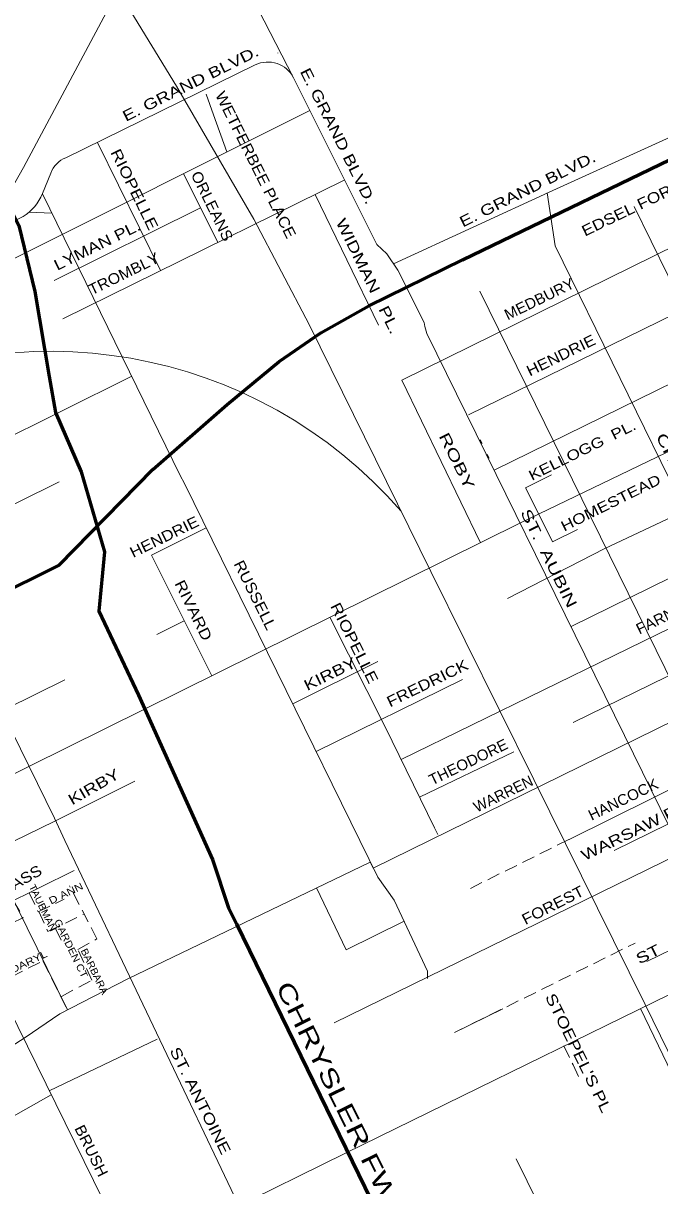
# Model space of a CAD drawing. Extents: x 34705 to 138605, y 34275 to 143551.
# Drawn here: x 96426 to 100858, y 108885 to 116982 of the extents above; entities that cross this region are included whole.
import ezdxf
from ezdxf.enums import TextEntityAlignment as Align

# ---------------------------------------------------------------- set-up
doc = ezdxf.new("R2010")
doc.units = 0
doc.header["$LTSCALE"] = 30
doc.linetypes.add('MEDIUM_DASHED', pattern=[4.5, 3, -1.5])
for name, color, linetype, lineweight in [('1', 7, 'Continuous', 13), ('11', 7, 'Continuous', 13), ('16', 7, 'Continuous', 25), ('50', 7, 'Continuous', 13), ('51', 7, 'Continuous', 35)]:
    doc.layers.add(name, color=color, linetype=linetype, lineweight=lineweight)

msp = doc.modelspace()

# ---------------------------------------------------------------- linework, layer by layer
at = {"layer": '1'}
for p, q in [((97849.22, 117496.38), (98307.76, 116601.74)), ((98198.03, 116775.22), (98198.65, 116773.52)), ((96722.16, 116045.6), (98040.85, 116691.91)), ((100112.7, 115818.14), (100981.9, 116212.44)), ((96941.73, 116152.52), (97381.86, 115259.23)), ((96559.51, 115796.05), (96618.06, 115937.83)), ((96700.44, 114923.46), (98661.55, 115889.78)), ((97543.13, 115930.2), (97780.36, 115455.59)), ((99004.98, 115307.12), (100112.7, 115818.14)), ((100130.13, 115432.56), (100074.91, 115801)), ((98458.31, 115789.11), (98900.18, 114879.45)), ((96465.42, 115665.82), (96624.71, 115659.81)), ((96642.25, 115191.24), (97659.62, 115697.15)), ((100679.08, 115705.99), (102123.39, 112756.47)), ((100130.13, 115432.56), (101569.9, 112487.39)), ((99606.19, 115114.96), (101026.13, 112223.03)), ((99058.1, 111852.89), (105587.02, 115047.35)), ((99237.24, 114820.73), (100612.14, 112021.77)), ((99063.27, 114497.09), (99610.44, 113364.2)), ((97549.55, 113775.39), (98833.73, 111157.19)), ((99923.33, 113746.18), (100103.28, 113836.06)), ((100112.08, 113370.2), (100284.99, 113456.56)), ((97356.59, 112725.12), (97547.36, 112819.4)), ((98302.3, 112240.67), (98894.32, 112536.78)), ((98465.05, 111908.86), (99485.52, 112410.01)), ((99185.52, 111591.27), (99842.86, 111908.09)), ((99289.11, 111378.57), (99312.57, 111330.4)), ((100540.44, 111219.2), (100915.56, 111404.1)), ((98268.09, 108031.24), (96714.25, 111289.53)), ((98468.1, 110959.09), (98674.6, 110527.18)), ((98674.6, 110527.18), (99077.79, 110727.29)), ((97153.19, 110326.22), (97901.79, 110686.48)), ((100768.13, 110446.98), (101256.95, 110685.64)), ((99429.69, 109952.18), (99764.78, 110118.23)), ((100725.09, 110119.47), (101179.79, 109170.78)), ((96607.26, 109546.24), (97358.02, 109905.61)), ((97195.08, 108386.28), (98669.87, 109111.42))]:
    msp.add_line(p, q, dxfattribs=at)
at = {"layer": '1', "linetype": 'MEDIUM_DASHED'}
for p, q in [((99539.41, 110956.41), (100225.19, 111296.79)), ((96650.03, 110675.77), (96700.82, 110571.66)), ((99429.69, 109952.18), (100686.66, 110575.04))]:
    msp.add_line(p, q, dxfattribs=at)
at = {"layer": '1'}
for points in [[(97901.79, 110686.48), (98842.55, 111139.22), (98862.73, 111098.07), (107780.39, 115477.93), (107908.41, 115576.89), (108065.53, 115629.28), (109209.03, 116179.38), (109744.4, 116470.44), (111059.56, 117168.98), (111717.14, 117524.08), (112237.97, 117804.95), (112528.94, 117956.3), (112895.56, 118183.33), (114356.2, 118957.54), (115440.05, 119549.85), (118204.21, 120894.54), (118954.9, 121010.96), (119176.03, 121069.18), (124515.25, 123674.15), (127785.69, 125298.26), (131565.33, 127169.77), (132886.31, 127821.74), (134611.73, 128667.27), (136181.01, 129472.15)], [(90276.5, 123250.15), (91077.6, 121645.87), (91314.81, 121152.06), (92456.18, 118892.72), (92416.82, 118820.54), (93410.61, 116861.84), (93568.05, 116527.18), (94342.42, 114968.23), (96734.62, 110109.8)], [(92090.21, 118673.57), (92344.66, 118157.79), (94015.45, 114820.73), (94775.04, 113275.79), (95103.02, 112606.48), (95332.61, 112140.59), (97179.3, 108381.96)], [(98591.48, 110019.15), (101972.73, 111675.24), (103913.46, 112629.92), (104399.38, 112868.59), (107744.02, 114513.07), (108442.33, 114856.52), (109593.1, 115416.81), (109662.93, 115434.27), (111475.65, 116416.6), (113895.62, 117691.33), (113960.58, 117560.28), (114431.85, 117790.4)], [(99706.11, 113869.83), (101213.31, 114609.12), (101993.1, 114993.32), (103092.94, 115534.69), (104221.89, 116087.7), (106526.05, 117211.1)], [(99063.27, 114497.09), (101620.66, 115755.89), (102074.57, 115977.1), (103308.26, 116582.5), (103843.63, 116844.45), (104000.75, 116920.13)], [(98307.76, 116601.74), (98887.85, 115441.2), (98958.37, 115377.06), (99035.3, 115261.63), (99218.01, 114897.69), (99221.22, 114870.43), (99237.24, 114820.73)], [(97700.27, 116488.11), (97749.88, 116345.45), (97844.33, 116085.64)], [(90210.78, 112269.72), (93009.55, 113695.2), (96293.09, 115307.66), (98421.13, 116374.93)], [(96558.87, 115794.52), (97517.49, 113833.11), (97549.55, 113775.39)], [(94488.85, 110734.99), (95680.61, 111417.66), (99893.78, 113504.55), (101400.98, 114232.2), (104399.38, 115702.05)], [(100256.03, 112111.83), (105022.04, 114446.13), (106948.23, 115394.98), (107363.16, 115594.08)], [(99525.71, 114254.03), (100963.08, 114958.39), (101942.38, 115438.2)], [(99796.9, 112975.88), (100475.71, 113324.1), (101022.73, 113580.23), (101587.2, 113853.82), (102372.8, 114238.02), (103455.19, 114773.57), (104067.68, 115067.54), (104585.45, 115332.39)], [(100240.76, 112780.89), (101761.78, 113527.84), (104751.75, 114990.46)], [(93488.42, 112690.38), (94103.58, 113006.84), (94749.52, 113315.36), (97178.41, 114520.68)], [(100226.54, 111297.46), (100811.78, 111587.93), (101777.78, 112065.26), (103689.42, 112998.11), (103770.89, 112998.11), (104218.98, 113219.31), (104236.44, 113265.88), (106017.14, 114139.06)], [(93721.57, 112247.91), (94295.61, 112581.89), (94947.38, 112931.16), (96676.9, 113788.22)], [(97700.47, 113467.69), (97318.75, 113276.77), (97738.5, 112436.99)], [(98564.08, 112840.68), (98947.14, 112080.73), (99289.11, 111378.57)], [(98669.87, 109111.42), (99598.45, 109567.98), (106238.13, 112818.1)], [(96075.16, 112614.57), (96105.45, 112556.9), (96106.66, 112534.3), (96644.56, 111445.03), (96714.25, 111289.53)], [(94303.78, 111122.87), (95488.57, 111801.86), (96714.83, 112407.94)], [(100612.15, 112021.77), (101795.25, 109613.28), (101827.31, 109529.91), (103325.88, 106499.72), (103383.58, 106422.76), (103466.93, 106249.61), (103498.98, 106159.82), (103498.98, 106057.21), (103479.75, 105916.12), (103441.28, 105813.51), (103396.41, 105698.08), (103345.12, 105556.99), (103332.3, 105428.73), (103338.71, 105287.64), (103389.99, 105133.72), (103434.87, 104999.05), (103537.45, 104819.48), (103691.31, 104486), (105116.13, 101623.89), (105586.11, 101897.14), (106074.33, 100898.57)], [(95866.82, 111056.75), (95878.46, 111050.92), (95878.46, 111050.92), (96646.61, 111423.48), (97203.45, 111703.7)], [(98833.73, 111157.19), (98894.26, 111033.79), (99009.66, 110873.46), (99240.46, 110379.65), (99240.46, 110328.34)], [(95416.22, 110353.37), (96047.22, 110719.12), (96780.45, 111080.03)], [(95826.09, 109524.32), (96438.58, 109917.25), (96679.51, 110081.3), (97153.19, 110326.22)], [(93544.68, 107953.77), (94766.98, 108470.68), (96621.13, 109518.01)], [(99858.25, 109072.97), (101846.54, 105032.72), (101949.12, 104782.61), (102115.8, 104423.47), (102367.74, 103949.45)]]:
    msp.add_lwpolyline(points, dxfattribs=at)
at = {"layer": '1', "linetype": 'MEDIUM_DASHED'}
for points in [[(96692.85, 110203.78), (96904.17, 110317.07), (96806.39, 110530.2), (96939.17, 110604.14), (96747.58, 110974.98)], [(96355.85, 110872.39), (96425.95, 110751.43), (96188.83, 110642.01), (96340.33, 110337.94), (96563.08, 110451.73), (96734.51, 110108.09)], [(96466.1, 110924.15), (96529.83, 110792.97), (96711.64, 110880.9)], [(96533.99, 110794.96), (96597.58, 110655.52), (96847.29, 110777.1)], [(100191.11, 109859.4), (100254.29, 109727.27), (100302.04, 109628.91)]]:
    msp.add_lwpolyline(points, dxfattribs=at)
at = {"layer": '1'}
for centre, radius, start, end in [((98128.87, 116512.32), 200, 26.55775, 116.11014), ((96790.67, 115875.26), 183.6, 111.90992, 160.07578), ((96252.62, 115918.67), 330.48, 264.60394, 338.21993)]:
    msp.add_arc(centre, radius, start, end, dxfattribs=at)
at = {"layer": '11'}
for p, q in [((99923.33, 113746.18), (100016.27, 113563.84)), ((100016.27, 113563.84), (100112.08, 113370.2))]:
    msp.add_line(p, q, dxfattribs=at)
at = {"layer": '16'}
for p, q in [((99606.15, 114082.67), (99619.36, 114055.73)), ((99654.69, 113980.87), (99667.9, 113953.93))]:
    msp.add_line(p, q, dxfattribs=at)
at = {"layer": '50'}
msp.add_line((99981.01, 111714.94), (99981.01, 111714.94), dxfattribs=at)
for points in [[(95605.01, 114875.68), (95898.83, 115205.5), (96253.46, 115672.66), (96427.21, 115978.34), (97040.49, 117123.56), (97587.96, 118151.92), (98941.92, 120620.79), (100322.5, 123162.08), (102317.07, 126715.28), (102381.36, 126834.49)], [(99981.01, 111714.94), (99263.89, 113163.71), (98416.38, 114884.71), (98032.08, 115617.49), (97493.05, 116542.93), (94620.91, 121239.02), (92780.93, 124298.99)], [(104963.65, 101619.2), (103401.8, 104785.56), (102889.39, 105786.76), (100756.78, 110147.71), (99981.01, 111714.94)]]:
    msp.add_lwpolyline(points, dxfattribs=at)
msp.add_arc((96617.42, 111467.16), 3229.92, 40.95222, 119.15051, dxfattribs=at)
at = {"layer": '51', "lineweight": 60}
for points in [[(93934.07, 122222.85), (93896.03, 122127.7), (93810.76, 121878.35), (93745.16, 121510.89), (93738.6, 121156.55), (93791.08, 120920.32), (93968.19, 120565.98), (94204.34, 120064.01), (94256.82, 119906.52), (96237.86, 115880.83), (96395.29, 115572.42), (96506.81, 115113.09), (96605.2, 114522.53), (96651.12, 114271.55), (96828.23, 113858.15), (96992.22, 113300.39), (96952.87, 112887), (97228.37, 112302.99), (97743.31, 111156.31), (97854.82, 110821.66), (97910.12, 110708.17)], [(89988.97, 108477.92), (90798.22, 108939.62), (92566.47, 110548.39), (93464.95, 111299.42), (94105.99, 111757.01), (95119.35, 112339.78), (95250.63, 112499.83), (96676.31, 113207.77), (97328.93, 113874.92), (97846.67, 114327.24), (98207.01, 114625.98), (98499.02, 114825.57), (98833.46, 115013.44), (99483.55, 115334.66), (102925.69, 116996.78), (103558.52, 117486.18), (103681.6, 117588.78), (104071.36, 118187.96), (104132.9, 118380.85), (104301.11, 118680.44), (104522.65, 118930.79), (104875.48, 119181.13), (105281.64, 119320.67), (105414.65, 119357.96)]]:
    msp.add_lwpolyline(points, dxfattribs=at)
at = {"layer": '51', "lineweight": 70}
msp.add_lwpolyline([(97910.12, 110708.17), (100683.69, 105015.92), (100740.7, 104462.71), (100708.3, 104431.99)], dxfattribs=at)

# ---------------------------------------------------------------- texts
at = {"layer": '11'}
for s, height, rotation, width, p in [('E. GRAND BLVD.', 75, 26.474, 1.3, (97607.43, 116527.91)), ('E. GRAND BLVD.', 75, 296.474, 1.3, (98584.1, 116179.55)), ('WETFERBEE PLACE', 75, 296.474, 1.15, (98011.11, 115979.6)), ('RIOPELLE', 75, 296.154, 1.25, (97166.47, 115808.47)), ('E. GRAND BLVD.', 75, 26.474, 1.3, (99954.02, 115791.73)), ('EDSEL FORD FWY.', 75, 25.693, 1.2, (100834.44, 115735.15)), ('ORLEANS', 75, 296.154, 1.1, (97707.28, 115692.29)), ('WIDMAN   PL.', 75, 296.13, 1.35, (98793.32, 115204.38)), ('LYMAN PL.', 75, 26.154, 1.25, (96956.47, 115402.09)), ('TROMBLY', 75, 26.154, 1.1, (97142.84, 115204.05)), ('MEDBURY', 75, 26.024, 1.05, (100035.84, 115028.02)), ('HENDRIE', 75, 26.131, 1.15, (100186.28, 114635.48)), ('ROBY          ', 75, 296.304, 1.5, (99503.94, 113729.41)), ('CHENE                                           ', 75, 296.282, 1.45, (101327.23, 113097.08)), ('HENDRIE', 75, 26.131, 1.15, (97424.37, 113371.05)), ('ST.  AUBIN                                      ', 75, 296.282, 1.45, (100392.49, 112550.47)), ('RUSSELL', 75, 296.429, 1.15, (98006.43, 112982.42)), ('RIVARD', 75, 296.154, 1.2, (97577.57, 112876.46)), ('FARNSWORTH', 75, 26.061, 1.05, (101055.49, 112889.58)), ('RIOPELLE', 75, 296.428, 1.25, (98698.07, 112648.76)), ('KIRBY', 75, 26.062, 1.3, (98578.95, 112416.71)), ('FREDRICK', 75, 26.063, 1.2, (99256.13, 112351.69)), ('THEODORE', 75, 26.062, 1.05, (99541.22, 111803.06)), ('KIRBY', 75, 29.921, 1.3, (96935.67, 111631.35)), ('WARSAW PLACE    ', 75, 26.213, 1.3, (100877.66, 111413.67)), ('HANCOCK', 75, 26, 1.05, (100620.18, 111542.09)), ('FREDRICK DOUGLASS', 75, 29.92, 1.15, (96017.76, 110743.3)), ('TAUBMAN', 49.21, 295.942, 1.1, (96540.18, 110809.88)), ('D ANN', 49.21, 25.942, 1.25, (96733.82, 110899.21)), ('FOREST', 75, 26.848, 1.15, (100130.85, 110805.81)), ('ST  ALBERTUS  PL', 75, 26.489, 1.35, (101254.54, 110694.22)), ('GARDEN CT', 49.21, 295.942, 1.15, (96736.4, 110526.7)), ('BARBARA', 49.21, 295.942, 1.1, (96899.7, 110366.95)), ('LA DARYL', 49.21, 25.942, 1.25, (96420.2, 110396.28)), ('CHRYSLER FWY.', 120, 296.26, 1.45, (98604.73, 109412.12)), ("STOEPEL'S PL", 75, 296.046, 1.3, (100257.54, 109793.54)), ('ST. ANTOINE', 75, 296.46, 1.3, (97625.58, 109461.02)), ('BRUSH', 75, 296.46, 1.1, (96866.36, 109112.08))]:
    msp.add_text(s, height=height, rotation=rotation, dxfattribs=dict(at, width=width)).set_placement(p, align=Align.CENTER)
at = {"layer": '11', "width": 1.25}
for s, height, p in [('KELLOGG  PL.', 71.56, (99968.08, 113794.16)), ('HOMESTEAD   PL.', 71.9, (100192.06, 113440.22))]:
    msp.add_text(s, height=height, rotation=26.402, dxfattribs=at).set_placement(p)
at = {"layer": '11'}
msp.add_text('WARREN', height=75, rotation=26, dxfattribs=at).set_placement((99784.33, 111581.27), align=Align.CENTER)

doc.saveas('drawing.dxf')
